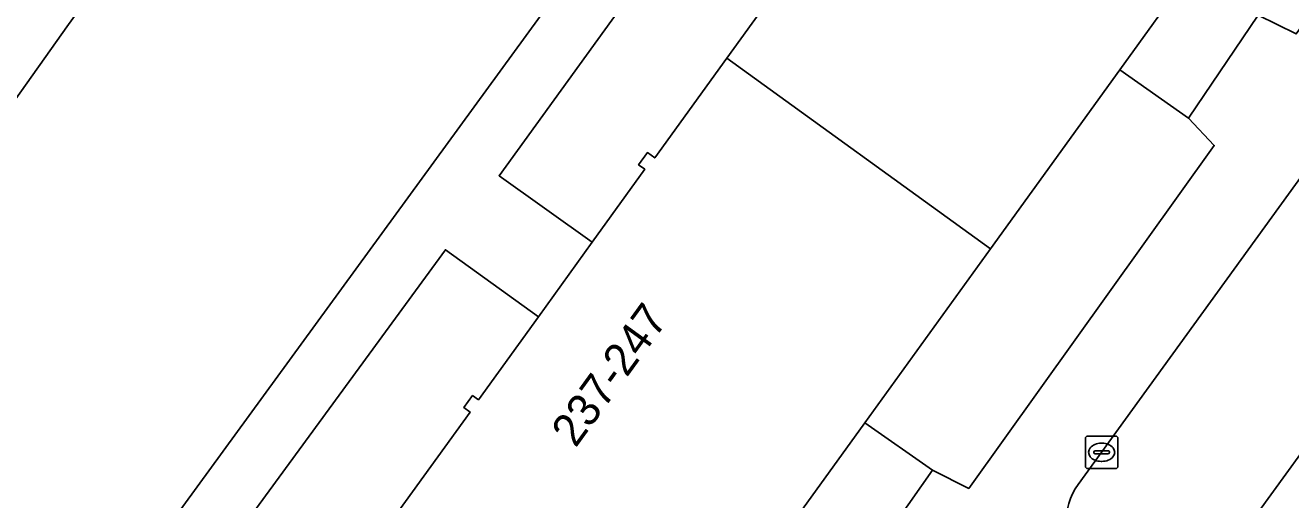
# Model space of a CAD drawing. Extents: x 160102 to 160934, y 382045 to 382923.
# Drawn here: x 160263.15 to 160302.04, y 382312.01 to 382326.59 of the extents above; entities that cross this region are included whole.
import ezdxf

# ---------------------------------------------------------------- set-up
doc = ezdxf.new("R2010")
doc.units = 0
for name, color, linetype in [('IMGEO_Groenvoorziening', 7, 'Continuous'), ('IMGEO_Kolk', 7, 'Continuous'), ('IMGEO_Muur', 7, 'Continuous'), ('IMGEO_Pand', 7, 'Continuous'), ('IMGEO_Pand_nummerreeks', 7, 'Continuous'), ('IMGEO_Rijbaan_lokaal_open', 7, 'Continuous'), ('IMGEO_Voetpad_op_trap', 7, 'Continuous'), ('IMGEO_Voetpad_open', 7, 'Continuous')]:
    doc.layers.add(name, color=color, linetype=linetype)

msp = doc.modelspace()

# ---------------------------------------------------------------- linework, layer by layer
at = {"layer": 'IMGEO_Groenvoorziening'}
for points in [[(160225.411, 382304.277), (160249.799, 382286.841), (160290.693, 382342.966)], [(160317.776, 382334.705), (160296.902, 382305.917), (160298.463, 382304.774), (160305.65, 382314.925), (160311.427, 382322.892), (160312.348, 382323.715), (160313.537, 382323.945), (160314.27, 382323.554), (160326.937, 382313.97), (160329.476, 382312.184), (160329.555, 382312.339), (160331.921, 382316.994), (160317.11, 382327.578)], [(160305.087, 382332.308), (160302.989, 382333.815), (160298.996, 382328.283), (160301.037, 382326.9), (160302.211, 382326.327), (160305.457, 382330.791)]]:
    msp.add_lwpolyline(points, dxfattribs=at)
for points in [[(160267.941, 382338.532), (160271.392, 382336.008), (160267.963, 382331.433), (160264.484, 382326.611), (160259.863, 382320.106), (160256.394, 382315.297), (160254.082, 382312.033), (160250.595, 382307.169), (160246.818, 382309.96), (160251.423, 382316.262), (160255.24, 382321.442), (160258.878, 382326.533), (160262.276, 382331.284), (160264.525, 382334.233)], [(160271.392, 382336.008), (160267.941, 382338.532), (160264.525, 382334.233), (160262.276, 382331.284), (160258.878, 382326.533), (160255.24, 382321.442), (160251.423, 382316.262), (160246.818, 382309.96), (160250.595, 382307.169), (160254.082, 382312.033), (160256.394, 382315.297), (160259.863, 382320.106), (160264.484, 382326.611), (160267.963, 382331.433)], [(160284.707, 382325.577), (160286.918, 382328.639), (160286.683, 382328.809), (160286.95, 382329.179), (160287.173, 382329.018), (160288.992, 382331.538), (160286.118, 382333.581), (160277.712, 382321.965), (160280.574, 382319.922), (160282.192, 382322.164), (160282.002, 382322.302), (160282.273, 382322.677), (160282.497, 382322.515)], [(160299.689, 382322.897), (160298.895, 382323.741), (160296.785, 382325.219), (160292.818, 382319.723), (160288.954, 382314.37), (160291.034, 382312.917), (160292.147, 382312.353)], [(160274.625, 382311.658), (160276.821, 382314.701), (160276.631, 382314.839), (160276.897, 382315.208), (160277.077, 382315.078), (160278.92, 382317.632), (160276.065, 382319.688), (160267.379, 382307.808), (160270.257, 382305.713), (160272.07, 382308.225), (160271.878, 382308.364), (160272.084, 382308.65), (160272.428, 382308.615)]]:
    msp.add_lwpolyline(points, close=True, dxfattribs=at)
at = {"layer": 'IMGEO_Kolk'}
for p, q in [((160295.729, 382313.037), (160295.729, 382313.889)), ((160295.804, 382313.963), (160296.656, 382313.963)), ((160296.217, 382313.743), (160296.242, 382313.743)), ((160296.73, 382313.889), (160296.73, 382313.037)), ((160295.988, 382313.457), (160295.988, 382313.469)), ((160296.426, 382313.42), (160296.028, 382313.42)), ((160296.031, 382313.506), (160296.429, 382313.506)), ((160296.472, 382313.469), (160296.472, 382313.457)), ((160296.656, 382312.963), (160295.804, 382312.963)), ((160296.24, 382313.183), (160296.215, 382313.183))]:
    msp.add_line(p, q, dxfattribs=at)
for points in [[(160295.729, 382313.037), (160295.729, 382313.889)], [(160295.804, 382313.963), (160296.656, 382313.963)], [(160296.73, 382313.889), (160296.73, 382313.037)], [(160296.656, 382312.963), (160295.804, 382312.963)]]:
    msp.add_lwpolyline(points, dxfattribs=at)
for centre, radius, start, end in [((160295.806, 382313.887), 0.0765, 91.552, 178.448), ((160295.806, 382313.887), 0.0765, 91.552, 178.448), ((160296.654, 382313.887), 0.0765, 1.552, 88.448), ((160296.654, 382313.887), 0.0765, 1.552, 88.448), ((160296.028, 382313.466), 0.0403, 85.8775, 175.7526), ((160296.025, 382313.456), 0.0366, 178.938, 274.7102), ((160296.429, 382313.463), 0.043, 264.8664, 352.4533), ((160296.433, 382313.468), 0.0386, 1.7309, 96.639), ((160295.806, 382313.039), 0.0765, 181.552, 268.448), ((160295.806, 382313.039), 0.0765, 181.552, 268.448), ((160296.654, 382313.039), 0.0765, 271.552, 358.448), ((160296.654, 382313.039), 0.0765, 271.552, 358.448)]:
    msp.add_arc(centre, radius, start, end, dxfattribs=at)
for centre, major_axis, ratio, start_param, end_param in [((160296.216, 382313.463), (-0.387, 0.002), 0.722429, 4.712389, 7.853982), ((160296.241, 382313.463), (-0.39, 0.002), 0.717154, 1.570796, 4.712389)]:
    msp.add_ellipse(centre, major_axis=major_axis, ratio=ratio, start_param=start_param, end_param=end_param, dxfattribs=at)
at = {"layer": 'IMGEO_Muur'}
for points in [[(160298.895, 382323.741), (160296.785, 382325.219)], [(160291.034, 382312.917), (160288.954, 382314.37)]]:
    msp.add_lwpolyline(points, dxfattribs=at)
at = {"layer": 'IMGEO_Pand'}
for points in [[(160302.989, 382333.815), (160298.77, 382336.861), (160299.027, 382337.217), (160297.557, 382338.279), (160297.301, 382337.925), (160294.689, 382339.81), (160294.454, 382339.485), (160294.643, 382339.348), (160292.603, 382336.522), (160292.391, 382336.676), (160292.117, 382336.297), (160292.321, 382336.149), (160290.624, 382333.799), (160288.992, 382331.538), (160287.173, 382329.018), (160286.95, 382329.179), (160286.683, 382328.809), (160286.918, 382328.639), (160284.707, 382325.577), (160292.818, 382319.723), (160296.785, 382325.219), (160298.996, 382328.283)], [(160292.818, 382319.723), (160284.707, 382325.577), (160282.497, 382322.515), (160282.273, 382322.677), (160282.002, 382322.302), (160282.192, 382322.164), (160280.574, 382319.922), (160278.92, 382317.632), (160277.077, 382315.078), (160276.897, 382315.208), (160276.631, 382314.839), (160276.821, 382314.701), (160274.625, 382311.658), (160282.759, 382305.787), (160286.771, 382311.345), (160288.954, 382314.37)]]:
    msp.add_lwpolyline(points, close=True, dxfattribs=at)
at = {"layer": 'IMGEO_Rijbaan_lokaal_open'}
msp.add_lwpolyline([(160295.13, 382303.476), (160296.902, 382305.917), (160317.776, 382334.705), (160321.169, 382339.422), (160322.712, 382341.589), (160318.665, 382344.472), (160295.507, 382312.474)], dxfattribs=at)
msp.add_arc((160297.008, 382311.382), 1.856, 143.9659, 184.6676, dxfattribs=at)
at = {"layer": 'IMGEO_Voetpad_op_trap'}
for points in [[(160301.037, 382326.9), (160298.996, 382328.283), (160296.785, 382325.219), (160298.895, 382323.741)], [(160291.034, 382312.917), (160288.954, 382314.37), (160286.771, 382311.345), (160288.861, 382309.817)]]:
    msp.add_lwpolyline(points, close=True, dxfattribs=at)
at = {"layer": 'IMGEO_Voetpad_open'}
for points in [[(160266.46, 382360.915), (160290.693, 382342.966), (160249.799, 382286.841), (160225.411, 382304.277)], [(160316.545, 382346.036), (160308.058, 382334.367), (160305.457, 382330.791), (160302.211, 382326.327), (160301.037, 382326.9), (160298.895, 382323.741), (160299.689, 382322.897), (160292.147, 382312.353), (160291.034, 382312.917), (160288.861, 382309.817), (160289.716, 382309.012), (160281.865, 382298.215), (160280.822, 382298.79), (160278.558, 382295.709), (160279.403, 382294.824), (160271.769, 382284.397), (160270.676, 382284.841), (160268.432, 382281.741), (160269.297, 382280.875), (160266.092, 382276.34), (160265.673, 382276.039), (160261.925, 382274.064), (160247.072, 382266.243)], [(160295.507, 382312.474), (160318.665, 382344.472)], [(160257.334, 382293.871), (160265.95, 382305.772), (160268.754, 382303.631), (160270.257, 382305.713), (160267.379, 382307.808), (160276.065, 382319.688), (160278.92, 382317.632), (160280.574, 382319.922), (160277.712, 382321.965), (160286.118, 382333.581), (160288.992, 382331.538), (160290.624, 382333.799), (160287.794, 382335.818), (160292.04, 382341.704), (160294.689, 382339.81), (160297.301, 382337.925), (160297.557, 382338.279), (160299.027, 382337.217), (160298.77, 382336.861), (160302.989, 382333.815), (160305.087, 382332.308)]]:
    msp.add_lwpolyline(points, dxfattribs=at)
msp.add_arc((160297.008, 382311.382), 1.856, 143.9659, 184.6676, dxfattribs=at)

# ---------------------------------------------------------------- texts
at = {"layer": 'IMGEO_Pand_nummerreeks'}
msp.add_text('237-247', height=1, rotation=54.0802, dxfattribs=at).set_placement((160280.064, 382313.576))

doc.saveas('drawing.dxf')
